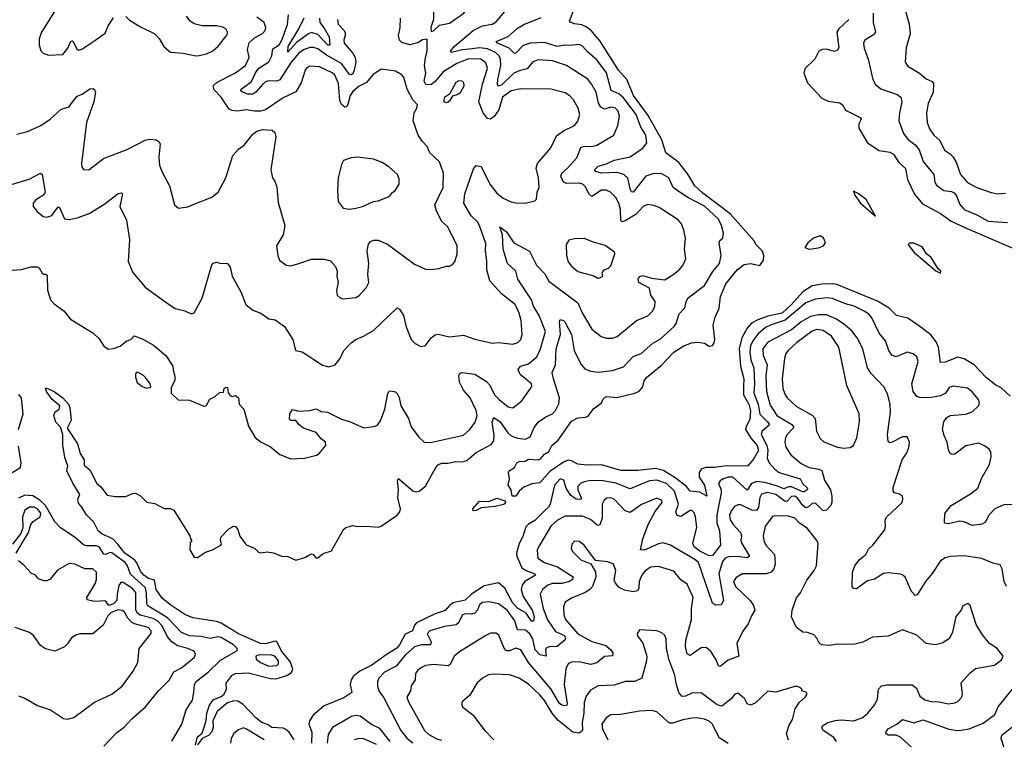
# Model space of a CAD drawing. Extents: x 2086813 to 2278017, y 548126 to 753336.
# Tile 304 of 461: x 2165543 to 2171758, y 694029 to 698574. Entities that reach past the tile are written whole.
import ezdxf

# ---------------------------------------------------------------- set-up
doc = ezdxf.new("R2010")
doc.units = 0

msp = doc.modelspace()

# ---------------------------------------------------------------- linework, layer by layer
at = {"layer": '0CON10XD'}
for points in [[(2168140, 698500), (2168155, 698502.5), (2168191.7, 698538.3), (2168255, 698551.9), (2168345.7, 698615), (2168364.3, 698645), (2168362.9, 698665), (2168349.1, 698689.1), (2168295, 698731.1), (2168265, 698746.4), (2168254, 698745), (2168198.1, 698705), (2168165, 698670), (2168155.7, 698645), (2168153.8, 698575), (2168137.5, 698525), (2168140, 698500)], [(2165405, 697508.6), (2165602.4, 697567.6), (2165675, 697604.2), (2165685.6, 697595), (2165703.3, 697485), (2165693.3, 697465), (2165645, 697436), (2165628.8, 697415), (2165628, 697395), (2165652.4, 697362.4), (2165691.7, 697331.7), (2165715, 697325.8), (2165745, 697338.1), (2165785, 697391.2), (2165795, 697386.7), (2165826, 697316), (2165855, 697311.9), (2165905, 697321.5), (2165980.8, 697349.2), (2166074, 697406), (2166165, 697475.7), (2166185, 697481.2), (2166191.2, 697475), (2166190, 697465), (2166174, 697394), (2166217.6, 697307.6), (2166236.5, 697185), (2166227.5, 697047.5), (2166256.9, 696976.9), (2166334.2, 696885), (2166465, 696790.6), (2166525, 696750.8), (2166585.8, 696735.8), (2166625, 696716.7), (2166645, 696722.5), (2166695.6, 696815), (2166756.2, 697025), (2166765, 697036), (2166785, 697042), (2166815, 697033.8), (2166845, 697036.7), (2166855, 697033.3), (2166871.7, 697011.7), (2166884.4, 696955), (2166939.2, 696855), (2166970, 696775), (2167015, 696740), (2167065, 696721.4), (2167115, 696684.3), (2167155, 696678), (2167215, 696636.2), (2167267.5, 696555), (2167283.3, 696485), (2167325, 696476), (2167455, 696391.4), (2167495, 696381.4), (2167535, 696393.8), (2167565, 696433.3), (2167589.4, 696485), (2167635, 696533.1), (2167665, 696553.6), (2167713.8, 696575), (2167775, 696610.6), (2167925, 696753.8), (2167940, 696745), (2167965.6, 696705.6), (2167982.5, 696635), (2168013.8, 696555), (2168039.5, 696529.5), (2168075, 696510), (2168102.5, 696515), (2168140, 696565), (2168166, 696584), (2168185, 696587.5), (2168255, 696571.1), (2168345, 696581.4), (2168415, 696555.7), (2168525, 696531.9), (2168565, 696535.6), (2168655, 696524.5), (2168686, 696535), (2168705.4, 696554.6), (2168714.4, 696585), (2168708.8, 696675), (2168695, 696721.2), (2168669.4, 696775), (2168583.1, 696843.1), (2168511.1, 696925), (2168492.1, 696995), (2168490.8, 697049.2), (2168483.3, 697113.3), (2168485, 697160), (2168448.2, 697268.2), (2168434.7, 697294.7), (2168391.5, 697335), (2168345.4, 697415), (2168352.5, 697475), (2168407.4, 697632.6), (2168425, 697652), (2168456.6, 697646.6), (2168509.5, 697535), (2168555, 697478.6), (2168595, 697446.9), (2168645, 697424.3), (2168675, 697418.1), (2168734.1, 697415.9), (2168795, 697430), (2168805, 697440), (2168808, 697485), (2168821.2, 697515), (2168817.5, 697575), (2168803.1, 697635), (2168810.4, 697665), (2168895, 697763.8), (2168930.3, 697839.7), (2168975, 697871.8), (2169045.3, 697904.7), (2169066.4, 697933.6), (2169078.8, 697975), (2169068.8, 698015), (2169037.8, 698067.8), (2169015, 698092.9), (2168985, 698111.1), (2168895, 698134.4), (2168705, 698136.7), (2168645, 698124.3), (2168590.5, 698085), (2168566.2, 698005), (2168537.5, 697962.5), (2168515, 697946.2), (2168495, 697949.1), (2168467.3, 697985), (2168441.9, 698055), (2168463, 698167), (2168495.9, 698265), (2168485, 698302.2), (2168454.3, 698324.3), (2168375, 698327), (2168302, 698298), (2168216.1, 698243.9), (2168165, 698183.3), (2168136.9, 698163.1), (2168106.7, 698165), (2168095.3, 698185), (2168106, 698235), (2168098.8, 698285), (2168103.2, 698335), (2168114.4, 698375), (2168115, 698450), (2168085, 698446.7), (2168055, 698427.5), (2168005, 698414.3), (2167955, 698428.6), (2167940, 698445), (2167933.4, 698473.4), (2167943.6, 698525), (2167946.5, 698583.5)], [(2165525, 697851.2), (2165591.7, 697868.3), (2165675.5, 697904.5), (2165735, 697945.6), (2165805, 698009.4), (2165855, 698022.5), (2165867.7, 698042.3), (2165905, 698090), (2165936.2, 698103.8), (2165985, 698138), (2166005, 698140), (2166015, 698132.5), (2166021.2, 698115), (2166010.8, 698055), (2165964.4, 697925), (2165932, 697665), (2165934.2, 697644.2), (2165945, 697627.5), (2165980, 697625), (2166072.1, 697697.9), (2166225, 697756.2), (2166335, 697813.5), (2166365, 697819.2), (2166405, 697814), (2166421.2, 697805), (2166428.8, 697788.8), (2166421.1, 697705), (2166425.5, 697655), (2166440, 697615), (2166488.6, 697525), (2166520, 697405), (2166545, 697382.5), (2166605, 697392), (2166627.9, 697402.1), (2166755, 697451.9), (2166795.6, 697485), (2166844.4, 697575), (2166887.5, 697715), (2166924, 697755), (2166959.1, 697780.9), (2167015, 697850.8), (2167040.7, 697869.3), (2167075, 697880.8), (2167135.7, 697875.7), (2167152.3, 697862.3), (2167159.2, 697835), (2167127.8, 697625), (2167138, 697575), (2167152.9, 697552.9), (2167165.7, 697515.7), (2167175, 697420), (2167216, 697275), (2167206.2, 697215), (2167164.3, 697145), (2167171.2, 697085), (2167183.3, 697055), (2167225, 697023.8), (2167255, 697020), (2167305.5, 697034.5), (2167385, 697061.4), (2167465, 697062), (2167505, 697050), (2167536.2, 697015), (2167546.7, 696985), (2167544, 696955), (2167553.8, 696915), (2167543, 696863), (2167547.5, 696835), (2167565, 696817.5), (2167581.7, 696811.7), (2167665, 696819.2), (2167685, 696832), (2167729.1, 696880.9), (2167746, 696915), (2167741.2, 696965), (2167745.7, 697035), (2167735.7, 697115), (2167744.5, 697155.5), (2167757.6, 697172.4), (2167775, 697181.4), (2167805, 697181.9), (2167865, 697155.7), (2168035, 697029.2), (2168105, 696999.2), (2168135, 696996), (2168187.7, 697002.3), (2168235, 697016.2), (2168255, 697016.2), (2168275, 697026.7), (2168288.8, 697045), (2168304.2, 697095), (2168304.3, 697145), (2168244.3, 697265), (2168205, 697300.8), (2168192, 697328), (2168173.6, 697365), (2168163.6, 697405), (2168215.5, 697515), (2168217.5, 697605), (2168191.9, 697675), (2168132.4, 697732.4), (2168115, 697773.8), (2168084.6, 697804.6), (2168057.5, 697845), (2168025.7, 697935), (2168032.5, 697985), (2168050, 698015), (2168053.3, 698035), (2168025, 698068), (2167987.8, 698135), (2167968, 698208), (2167954, 698225), (2167915, 698247.8), (2167825, 698262), (2167772, 698225), (2167732.1, 698177.9), (2167685, 698154.7), (2167645, 698121.2), (2167628.3, 698095), (2167615, 698037.5), (2167605, 698023.3), (2167595, 698021.1), (2167575, 698038.6), (2167564.4, 698064.4), (2167555, 698171.2), (2167533, 698223), (2167515, 698238.2), (2167435, 698276.2), (2167375, 698279.5), (2167355, 698268.9), (2167344.5, 698255), (2167319.1, 698175), (2167285, 698118.9), (2167205, 698080.6), (2167095.4, 698004.6), (2167065, 697996.9), (2167025, 697995.6), (2166975, 698004.3), (2166915, 697995.6), (2166885, 697999.5), (2166865, 698009.4), (2166814.5, 698085), (2166771, 698131), (2166764.6, 698155), (2166790.1, 698179.9), (2166905, 698237.7), (2166967.8, 698285), (2166990.5, 698335), (2166980, 698385), (2166992.2, 698427.8), (2167025, 698459.1), (2167074.5, 698485.5), (2167091.4, 698505), (2167095.7, 698525), (2167085.6, 698555), (2167039.1, 698589.1)], [(2165763.3, 698625), (2165681.2, 698495), (2165666.4, 698453.6), (2165666.2, 698415), (2165676.4, 698376.4), (2165691.7, 698361.7), (2165725, 698350), (2165815, 698353.8), (2165846.1, 698393.9), (2165865, 698438.8), (2165875, 698441.2), (2165881.2, 698435), (2165902.4, 698392.4), (2165915, 698382), (2165935, 698388), (2166016.9, 698443.1), (2166082.3, 698487.7), (2166101.2, 698535), (2166134.1, 698585.9)], [(2166653, 693993), (2166665, 694044), (2166693.3, 694066.7), (2166699.6, 694080.4), (2166720, 694145), (2166724.6, 694195), (2166740.7, 694245), (2166765, 694277.7), (2166815, 694299.5), (2166834.3, 694315), (2166848, 694345), (2166846.1, 694383.9), (2166883.8, 694435), (2166905, 694445.6), (2166985, 694449.6), (2167125, 694413.2), (2167159.6, 694410.4), (2167228.4, 694431.6), (2167257.9, 694452.1), (2167267, 694475), (2167250.7, 694520.7), (2167195, 694586.1), (2167166.6, 694646.6), (2167155, 694648.8), (2167095, 694633.2), (2167062.9, 694635), (2166922.9, 694695), (2166815, 694762.5), (2166785, 694772.7), (2166635, 694795.6), (2166585, 694816.9), (2166490.2, 694880.2), (2166441.3, 694921.3), (2166405, 694974.4), (2166394.3, 695034.3), (2166355, 695044.6), (2166327.1, 695065), (2166305, 695092), (2166283.3, 695143.3), (2166270.1, 695160.1), (2166207.5, 695205), (2166162.2, 695262.2), (2166132.3, 695292.3), (2166112.7, 695302.7), (2166063.3, 695325), (2166038.8, 695345), (2166010, 695400), (2165965, 695446.2), (2165936.1, 695496.1), (2165915, 695520), (2165910, 695545), (2165922.5, 695575), (2165877.4, 695647.4), (2165840, 695725), (2165846.7, 695756.7), (2165828.3, 695808.3), (2165815.8, 695885.8), (2165815.5, 695955), (2165801.1, 696001.1), (2165771.7, 696031.7), (2165758, 696075), (2165763.8, 696095), (2165792.9, 696115), (2165796.9, 696135), (2165745, 696178.1), (2165711.5, 696225), (2165705, 696246.7), (2165715, 696247.1), (2165760, 696225), (2165815, 696186.2), (2165851.5, 696145), (2165858.9, 696125), (2165867.7, 696045), (2165843.3, 695993.3), (2165907.9, 695895), (2165924.5, 695835), (2165949.1, 695795), (2165949.5, 695779.5), (2165950, 695760), (2165985, 695731.2), (2166030, 695645), (2166054.3, 695624.3), (2166095, 695570), (2166145, 695562.5), (2166213, 695563), (2166255, 695582.5), (2166273, 695583), (2166305, 695566.7), (2166345, 695527.5), (2166395, 695517.5), (2166455, 695487.5), (2166495, 695487.5), (2166516.4, 695476.4), (2166617.5, 695315), (2166620, 695295), (2166630, 695285), (2166618.3, 695271.7), (2166616.2, 695225), (2166645, 695178.5), (2166665, 695178.2), (2166715, 695211.9), (2166760, 695225), (2166812.5, 695255), (2166816.7, 695265), (2166810, 695285), (2166812.5, 695305), (2166862.1, 695357.9), (2166895, 695376), (2166905, 695373.8), (2166920, 695355), (2166932.1, 695312.1), (2166965, 695266.7), (2166977.5, 695255), (2167025.8, 695235.8), (2167050.5, 695210.5), (2167065, 695206.7), (2167105, 695213.8), (2167145, 695207.1), (2167195, 695186.2), (2167235, 695183.8), (2167285, 695160), (2167342.1, 695177.9), (2167367.7, 695192.3), (2167385, 695200), (2167396, 695196), (2167412.5, 695175), (2167425, 695174.3), (2167458, 695202), (2167510.5, 695219.5), (2167586.4, 695353.6), (2167602.3, 695367.7), (2167645, 695378.8), (2167675, 695372.5), (2167735, 695374.6), (2167805, 695367.9), (2167825, 695375.4), (2167925.4, 695445), (2167941.3, 695465), (2167946.6, 695485), (2167930.3, 695555), (2167934.6, 695605), (2167927.7, 695662.3), (2167933.9, 695676.1), (2168025, 695597.5), (2168045, 695591.2), (2168065, 695596.9), (2168105, 695627.8), (2168168.5, 695745), (2168185, 695763.3), (2168205, 695772.7), (2168245, 695772.9), (2168295, 695783.9), (2168335, 695780.9), (2168365, 695789.2), (2168425, 695840), (2168518.5, 695891.5), (2168535.8, 695915), (2168537.1, 695947.1), (2168525.9, 696035), (2168535, 696060.6), (2168575, 696033.4), (2168624.2, 695964.2), (2168645, 695945.3), (2168685, 695931.6), (2168735, 695924.6), (2168765, 695940), (2168791.1, 695998.9), (2168818.1, 696035), (2168863.4, 696066.6), (2168905, 696084.4), (2168925.4, 696105), (2168945, 696148.8), (2168950.8, 696185), (2168911.1, 696305), (2168904.7, 696345), (2168925.3, 696394.7), (2168928.4, 696495), (2168956.7, 696585), (2168950.4, 696665), (2168955, 696681.2), (2168975, 696674.6), (2168983.8, 696665), (2169024.8, 696585), (2169043.3, 696485), (2169085, 696398.1), (2169109.6, 696369.6), (2169145.7, 696354.3), (2169195, 696348.1), (2169285, 696359.1), (2169355, 696381.1), (2169414.2, 696445.8), (2169465.8, 696465), (2169540.1, 696529.9), (2169585, 696555.5), (2169674.7, 696635.3), (2169686.5, 696655), (2169705, 696716), (2169740.6, 696755), (2169749.5, 696795), (2169762.4, 696817.6), (2169865.2, 696894.8), (2169916.8, 696983.2), (2169960.8, 697035), (2169970, 697085), (2169956.9, 697165), (2169961.5, 697178.5), (2169980, 697195), (2169985.8, 697225), (2169972.2, 697275), (2169953.5, 697315), (2169865, 697395.7), (2169759.8, 697449.8), (2169712.2, 697482.2), (2169667.3, 697515), (2169640.6, 697575), (2169595, 697600), (2169545, 697602.6), (2169495, 697585.3), (2169414.5, 697484.5), (2169405, 697485.7), (2169398.6, 697498.6), (2169382, 697572), (2169356, 697596), (2169315, 697609), (2169215.3, 697605.3), (2169180, 697615), (2169170.8, 697625), (2169195, 697648.7), (2169246.5, 697663.5), (2169295, 697687.4), (2169395, 697706.7), (2169478.8, 697765), (2169501.6, 697795), (2169494.4, 697844.4), (2169464.1, 697894.1), (2169433.3, 697975), (2169355, 698080.2), (2169325, 698104.8), (2169277, 698127), (2169247.2, 698237.2), (2169185, 698320.7), (2169127.8, 698367.8), (2169095, 698405.5), (2169075, 698417.1), (2169015, 698410.4), (2168985, 698413.3), (2168935, 698404.4), (2168855, 698428.8), (2168764.8, 698425.2), (2168719.8, 698410.2), (2168675, 698361.9), (2168665, 698360), (2168633.2, 698393.2), (2168559.5, 698425), (2168550, 698435), (2168625, 698467.8), (2168685, 698520), (2168725, 698544.1), (2168835, 698587.7)], [(2166213.6, 698593.6), (2166235, 698570), (2166305, 698528), (2166395, 698484), (2166424, 698455), (2166452, 698405), (2166495, 698368.6), (2166575, 698361.4), (2166655, 698345.6), (2166675, 698347.5), (2166722.1, 698357.9), (2166762.1, 698377.9), (2166795, 698406.2), (2166851.7, 698478.3), (2166854.2, 698495), (2166844, 698515), (2166825, 698526.9), (2166785.5, 698535.5), (2166695, 698535.5), (2166645, 698546.7), (2166616, 698566), (2166595.4, 698595.4)], [(2167549.2, 698575), (2167553.6, 698545), (2167590.9, 698505), (2167599.6, 698485), (2167589.3, 698445), (2167590.7, 698425), (2167644.5, 698364.5), (2167661.1, 698335), (2167663.8, 698305), (2167655, 698255.8), (2167645, 698231.8), (2167635, 698224.5), (2167625, 698227.1), (2167575, 698296.5), (2167479.7, 698349.7), (2167425, 698390.5), (2167398.2, 698398.2), (2167375, 698397.1), (2167335, 698384.3), (2167305, 698361.7), (2167257, 698305), (2167185, 698194), (2167165, 698186.1), (2167115, 698188.1), (2167095, 698181.4), (2167074.6, 698165.4), (2167032.9, 698115), (2167015, 698103.7), (2166983.3, 698103.3), (2166949.1, 698115), (2166939.1, 698125), (2166940.9, 698135), (2167005.6, 698184.4), (2167031.2, 698238.8), (2167052.5, 698267.5), (2167115, 698307.1), (2167135.2, 698345), (2167139.8, 698390.2), (2167180.5, 698415), (2167196.8, 698445), (2167233, 698543), (2167239.6, 698605)], [(2167435.8, 698584.2), (2167438.3, 698555), (2167465, 698521.2), (2167495.4, 698465.4), (2167500, 698415), (2167495, 698410.8), (2167485, 698414.7), (2167425, 698480.2), (2167385, 698493.4), (2167365, 698485.2), (2167290.8, 698429.2), (2167235, 698368.8), (2167236.6, 698405), (2167304.8, 698515), (2167337.8, 698585)], [(2167775, 696003.8), (2167799.4, 696010.6), (2167820.3, 696039.7), (2167846.9, 696113.1), (2167866, 696214), (2167875, 696227.5), (2167885, 696230), (2167915, 696223.3), (2167925, 696213.3), (2167937.2, 696187.2), (2167948.9, 696135), (2167995.9, 696055.9), (2168013.4, 696003.4), (2168059.2, 695939.2), (2168095, 695905.7), (2168135, 695903.3), (2168345, 695948.9), (2168384.3, 695985), (2168418.2, 696031.8), (2168429.5, 696075), (2168424.3, 696105), (2168386.4, 696185), (2168343.2, 696235), (2168318.2, 696285), (2168314.1, 696325.9), (2168320.9, 696339.1), (2168333.9, 696346.1), (2168415, 696335.3), (2168489.8, 696289.8), (2168508.1, 696268.1), (2168542.2, 696202.2), (2168569.5, 696175), (2168625, 696128.5), (2168655, 696122.9), (2168709.2, 696165), (2168768, 696245), (2168775, 696260), (2168773.8, 696275), (2168702.1, 696332.1), (2168689.5, 696365), (2168704.2, 696385), (2168755, 696401.3), (2168807.8, 696445), (2168829.2, 696495), (2168860.6, 696605), (2168821.3, 696705), (2168786, 696765), (2168774.3, 696805), (2168687.6, 696935), (2168675.3, 696985.3), (2168621.5, 697035), (2168593.5, 697125), (2168590.6, 697215), (2168574, 697265), (2168616.1, 697235), (2168662.5, 697165), (2168761.6, 697111.6), (2168805, 697023.8), (2168857.8, 696967.8), (2168883.4, 696923.4), (2169064.7, 696784.7), (2169092.3, 696722.3), (2169155, 696620), (2169212.2, 696572.2), (2169245, 696562.2), (2169285, 696562.2), (2169315, 696573.3), (2169435.3, 696674.7), (2169507.3, 696702.7), (2169539.1, 696735), (2169552.5, 696765), (2169554.4, 696795), (2169527.5, 696835), (2169517.9, 696877.9), (2169451.4, 696915), (2169447.5, 696935), (2169457.9, 696952.1), (2169475, 696958.1), (2169531.5, 696941.5), (2169615, 696930), (2169665, 696962.5), (2169705, 696994.2), (2169728.3, 697021.7), (2169746.8, 697063.2), (2169740, 697125), (2169744.4, 697195), (2169735.7, 697245), (2169720, 697285), (2169699.4, 697309.4), (2169578.1, 697388.1), (2169545, 697400.8), (2169505, 697406.2), (2169478.1, 697395), (2169433.8, 697346.2), (2169365, 697302.5), (2169345, 697298.1), (2169336.4, 697306.4), (2169334.8, 697374.8), (2169325, 697414.2), (2169305, 697450.6), (2169272.5, 697485), (2169245, 697497.3), (2169215, 697496.8), (2169155, 697457.9), (2169135, 697474.5), (2169115, 697517.8), (2169098.1, 697535), (2169075, 697541.6), (2168995, 697540), (2168978.4, 697548.4), (2168966, 697565), (2168957.8, 697585), (2168963.8, 697605), (2168999.7, 697635), (2169059.3, 697700.7), (2169083.7, 697766.4), (2169105, 697775.4), (2169155, 697772.9), (2169185, 697781.5), (2169292.9, 697845), (2169318.2, 697905), (2169328.2, 697965), (2169319.5, 697995), (2169302.5, 698015), (2169275, 698020.4), (2169235, 698008.7), (2169210.5, 698020.5), (2169196.4, 698046.4), (2169180.9, 698115), (2169155, 698164.4), (2169128.1, 698198.1), (2168994.7, 698284.7), (2168905, 698313.3), (2168815, 698320.7), (2168781.9, 698308.1), (2168746.5, 698263.5), (2168695, 698250.8), (2168661.5, 698235), (2168585, 698163.2), (2168564.6, 698154.6), (2168558.8, 698165), (2168560, 698195), (2168579.7, 698285), (2168577.3, 698325), (2168569.3, 698345), (2168546.5, 698366.5), (2168495, 698388.9), (2168445, 698396.6), (2168399.4, 698389.4), (2168337, 698383), (2168266.4, 698366.4), (2168262.9, 698375), (2168284.6, 698405), (2168404.8, 698505.2), (2168465, 698535.7), (2168524.7, 698545.3), (2168550.7, 698559.3), (2168605.4, 698624.6)], [(2169222.9, 696175), (2169245, 696193.1), (2169311.8, 696188.2), (2169425, 696214.4), (2169452.1, 696227.9), (2169475.4, 696254.6), (2169485, 696293.3), (2169500, 696315), (2169590.8, 696389.2), (2169672.2, 696475), (2169735, 696513.6), (2169783, 696533), (2169825, 696537.1), (2169865, 696530.8), (2169895, 696512.2), (2169915, 696515.8), (2169926.9, 696533.1), (2169930, 696555), (2169920.5, 696645), (2169933.2, 696695), (2169957.6, 696752.4), (2169966.7, 696825), (2169999.2, 696905), (2170073.3, 696996.7), (2170115, 697026.7), (2170155, 697033.5), (2170215, 697021.2), (2170237.1, 697055), (2170240.5, 697085), (2170231.1, 697111.1), (2170189.1, 697155), (2170177.9, 697177.9), (2170026.9, 697346.9), (2169855, 697478.9), (2169803.8, 697525), (2169759.1, 697599.1), (2169702.5, 697672.5), (2169622.1, 697732.1), (2169596.7, 697815), (2169509, 697969), (2169417.4, 698095), (2169375.3, 698195.2), (2169322.5, 698255), (2169207.3, 698437.3), (2169179.3, 698469.3), (2169152.6, 698502.6), (2169119.3, 698529.3), (2169091.4, 698541.4), (2169045, 698547.5), (2169018, 698558), (2169013.8, 698565), (2169036.5, 698625)], [(2170929.7, 698615), (2170930, 698555), (2170945.5, 698495), (2170932.7, 698477.3), (2170877.5, 698445), (2170868.5, 698425), (2170873.4, 698393.4), (2170899.1, 698325), (2170926.7, 698195), (2170944.7, 698164.7), (2170977.6, 698137.6), (2171082.1, 698102.1), (2171104.4, 698085), (2171111.5, 698055), (2171095.3, 697984.7), (2171092, 697935), (2171120.3, 697855), (2171148.5, 697818.5), (2171194.1, 697784.1), (2171220.8, 697750.8), (2171245, 697678.5), (2171312.7, 697595), (2171318.5, 697548.5), (2171329.6, 697529.6), (2171375, 697494.6), (2171425, 697489.7), (2171440.3, 697480.3), (2171455, 697461.5), (2171477.4, 697407.4), (2171505, 697374.5), (2171585, 697340.4), (2171655, 697301.5), (2171776.9, 697293.1)], [(2171132.5, 698635), (2171157.5, 698545), (2171162.5, 698485), (2171138.6, 698395), (2171132.2, 698305), (2171149.6, 698279.6), (2171222.9, 698235), (2171265, 698201.1), (2171302.5, 698182.5), (2171310.5, 698170.5), (2171308.9, 698115), (2171277.5, 698045), (2171265.4, 697985), (2171270.9, 697925), (2171284.5, 697885), (2171313.3, 697845), (2171350.9, 697810.9), (2171379.2, 697749.2), (2171417.1, 697725), (2171435.6, 697705), (2171453.3, 697673.3), (2171480.5, 697595), (2171525, 697546.5), (2171585, 697514.4), (2171675, 697482.9), (2171715, 697473.1), (2171765, 697477.8)], [(2170776.7, 698575), (2170712.2, 698515), (2170701.5, 698495), (2170714, 698395), (2170705, 698381.2), (2170685, 698372.5), (2170635, 698386.9), (2170607.5, 698385), (2170586.2, 698375), (2170562, 698325), (2170500.8, 698265), (2170492, 698235), (2170516, 698175), (2170605, 698078), (2170645, 698058.8), (2170719.1, 698049.1), (2170735.6, 698035.6), (2170755, 698003.3), (2170846.7, 697955), (2170853.8, 697945), (2170839.2, 697915), (2170838.8, 697888.8), (2170893.3, 697795), (2170968.3, 697748.3), (2171035, 697737.1), (2171058.6, 697725), (2171092.7, 697672.7), (2171132.9, 697632.9), (2171145.6, 697565), (2171191.7, 697471.7), (2171240.8, 697410.8), (2171355, 697350), (2171421.9, 697301.9), (2171527.9, 697252.1), (2171825, 697125.3)], [(2168235, 698050), (2168245, 698053.3), (2168263, 698067), (2168277, 698093), (2168305, 698100.8), (2168325.3, 698114.7), (2168347.3, 698155), (2168345.6, 698175), (2168335.4, 698185.4), (2168315, 698187.1), (2168295, 698176.4), (2168256.7, 698103.3), (2168225, 698082.5), (2168217.5, 698057.5), (2168235, 698050)], [(2167625, 697376.2), (2167665, 697383.3), (2167707.5, 697395), (2167775, 697426.2), (2167805, 697430), (2167875, 697456.7), (2167895, 697482.5), (2167913.3, 697495), (2167938.8, 697535), (2167938.3, 697568.3), (2167926.7, 697595), (2167873.3, 697645), (2167831.2, 697671.2), (2167775, 697692), (2167675, 697706.2), (2167635, 697701.2), (2167587.5, 697685), (2167575, 697660), (2167554, 697575), (2167548.8, 697495), (2167553.8, 697425), (2167585, 697383.8), (2167625, 697376.2)], [(2170945, 697333.3), (2170885, 697439.2), (2170835, 697475.8), (2170805, 697490), (2170814.4, 697465), (2170850.5, 697415), (2170945, 697333.3)], [(2169192.1, 696942.1), (2169205, 696942.9), (2169222.5, 696955), (2169220, 696975), (2169232.5, 696995), (2169260, 697005), (2169275, 697020), (2169300, 697095), (2169297.5, 697105), (2169237.9, 697147.9), (2169165, 697168.1), (2169105, 697192.9), (2169045, 697190.6), (2169008.3, 697181.7), (2168992.5, 697155), (2168994.4, 697085), (2169005.7, 697045), (2169025, 697016.2), (2169065, 696982.9), (2169166, 696956), (2169192.1, 696942.1)], [(2170525.3, 697125.3), (2170585, 697133.2), (2170616.2, 697145), (2170629.2, 697165), (2170616.5, 697196.5), (2170595, 697208.1), (2170552.7, 697195), (2170518.2, 697165), (2170497.5, 697135), (2170525.3, 697125.3)], [(2171355, 696973.3), (2171356.2, 696985), (2171340.3, 697000.3), (2171295, 697072.5), (2171266.1, 697096.1), (2171238.3, 697138.3), (2171187, 697163), (2171158.3, 697161.7), (2171150, 697155), (2171186.2, 697105), (2171325, 696986.7), (2171355, 696973.3)], [(2165495, 696992.9), (2165555, 696996.2), (2165615, 697013.3), (2165653.6, 697013.6), (2165665, 697006.7), (2165685, 696973.3), (2165695, 696966.2), (2165707, 696967), (2165716.9, 696956.9), (2165718, 696865), (2165738.2, 696805), (2165759.7, 696779.7), (2165822, 696735), (2165863.2, 696683.2), (2166005.4, 696595.4), (2166045, 696558.8), (2166075, 696512.5), (2166103.6, 696493.6), (2166135, 696496.7), (2166177.7, 696512.3), (2166215, 696543.3), (2166245, 696553.3), (2166265, 696577.5), (2166315, 696558), (2166388.3, 696518.3), (2166465, 696453.8), (2166510, 696385), (2166510.7, 696360.7), (2166523, 696323), (2166522.5, 696295), (2166498.3, 696251.7), (2166500, 696215), (2166543, 696173), (2166615, 696170), (2166705, 696132.5), (2166720, 696135), (2166743.6, 696176.4), (2166776.1, 696193.9), (2166805, 696220), (2166828.3, 696221.7), (2166832.5, 696245), (2166845, 696252.5), (2166855, 696250), (2166858.3, 696218.3), (2166870.7, 696200.7), (2166885, 696193.3), (2166905, 696200), (2166923.8, 696185), (2166927.5, 696145), (2166956.7, 696115), (2166986.8, 696006.8), (2167030, 695935), (2167068, 695905), (2167125, 695875.7), (2167185, 695827.8), (2167255, 695801.4), (2167340, 695805), (2167416.4, 695823.6), (2167433.8, 695835), (2167476, 695885), (2167472.5, 695905), (2167446.1, 695926.1), (2167415, 695966.7), (2167333.8, 695995), (2167306.2, 696015), (2167285, 696042.5), (2167255, 696042.5), (2167245, 696050), (2167247.5, 696085), (2167265, 696112.5), (2167305, 696102.5), (2167375, 696106), (2167415, 696116.7), (2167445, 696100), (2167485.8, 696095.8), (2167575, 696050), (2167625, 696036.7), (2167715, 695996.7), (2167775, 696003.8)], [(2171795, 696196), (2171738.3, 696248.3), (2171705, 696265.8), (2171645, 696312.5), (2171567.5, 696395), (2171505, 696432.5), (2171465, 696441.5), (2171385, 696410.4), (2171355, 696408.8), (2171341.2, 696505), (2171328.3, 696538.3), (2171292.9, 696582.9), (2171225, 696635.4), (2171149.5, 696689.5), (2171076, 696706), (2171031.6, 696751.6), (2170957.1, 696797.1), (2170700.5, 696900.5), (2170675, 696905.2), (2170605, 696902.6), (2170545, 696893.7), (2170484.9, 696855), (2170413.8, 696775), (2170355, 696720.9), (2170265, 696701.2), (2170202, 696678), (2170162.6, 696657.4), (2170133.6, 696626.4), (2170100.6, 696565), (2170084.3, 696495.7), (2170091.9, 696385), (2170114.1, 696305), (2170111.3, 696258.7), (2170111.9, 696205), (2170145.9, 696145), (2170155.9, 696104.1), (2170151.4, 696048.6), (2170127.5, 696005), (2170124.7, 695985), (2170159.2, 695929.2), (2170197.5, 695885), (2170205, 695853.8), (2170175, 695797.5), (2170135.6, 695754.4), (2170004.4, 695755.6), (2169927.5, 695745), (2169874.3, 695745.7), (2169844.7, 695735.3), (2169832.3, 695715), (2169831.8, 695685), (2169865.4, 695634.6), (2169880, 695565), (2169835, 695590), (2169775, 695596.2), (2169751.9, 695625), (2169687.3, 695677.3), (2169607, 695727), (2169555, 695739.6), (2169445, 695726.2), (2169336.4, 695726.4), (2169215, 695763.6), (2169125, 695760.5), (2169065, 695765.8), (2169025, 695788.6), (2169005, 695791.9), (2168975, 695779.2), (2168889.9, 695720.1), (2168825, 695647.9), (2168775, 695642), (2168725, 695622), (2168695, 695596.9), (2168674.6, 695565.4), (2168651.9, 695565), (2168645.2, 695605.2), (2168625.5, 695635), (2168634.2, 695675), (2168627.5, 695715), (2168632.5, 695725), (2168665, 695746.7), (2168681.2, 695775), (2168695, 695784), (2168733.8, 695786.2), (2168755, 695797.5), (2168815.8, 695794.2), (2168830, 695800), (2168855, 695830), (2168883.3, 695846.7), (2168902, 695885), (2168942.2, 695917.8), (2169025, 696038.8), (2169065, 696060), (2169115, 696063.1), (2169130, 696070), (2169165, 696116.2), (2169215, 696153.3), (2169222.9, 696175)], [(2171813.1, 695513.1), (2171755, 695510.7), (2171696.7, 695485), (2171659.5, 695445), (2171639.5, 695400.5), (2171615, 695386.9), (2171555, 695379.6), (2171505, 695402.5), (2171475, 695405.8), (2171405, 695390.8), (2171380, 695395), (2171382, 695455), (2171421.9, 695505), (2171545, 695578.9), (2171591.1, 695615), (2171615, 695680), (2171663.6, 695765), (2171675.6, 695815), (2171672, 695845), (2171661.2, 695861.2), (2171632.7, 695882.7), (2171595, 695898.6), (2171515, 695881.5), (2171445, 695829.4), (2171427.5, 695827.5), (2171416.2, 695835), (2171405, 695856.7), (2171397.5, 695905), (2171377, 695947), (2171367.8, 695985), (2171375.5, 696034.5), (2171395, 696062), (2171415, 696074.2), (2171515, 696082), (2171555, 696097.1), (2171595.5, 696135), (2171600, 696155), (2171593.6, 696175), (2171555, 696223.6), (2171525, 696247.1), (2171435, 696260), (2171409.7, 696250.3), (2171385.5, 696214.5), (2171355, 696198.6), (2171285, 696185.4), (2171225, 696187.5), (2171205, 696193.8), (2171182.7, 696225), (2171173.6, 696275), (2171213.3, 696415), (2171205.8, 696445), (2171183, 696463), (2171145, 696474.2), (2171075, 696445.5), (2171048.6, 696455), (2171028.5, 696485), (2171007.5, 696545), (2170968.5, 696595), (2170921.7, 696691.7), (2170901.9, 696715), (2170873.7, 696733.7), (2170810.8, 696765), (2170755, 696779.7), (2170673.5, 696813.5), (2170635, 696817.6), (2170565, 696808), (2170504.1, 696785.9), (2170375, 696675.2), (2170285, 696645.9), (2170251, 696629), (2170202, 696588), (2170169.4, 696545), (2170155.2, 696515), (2170151.6, 696475), (2170158.5, 696425), (2170176.4, 696375), (2170181.4, 696275), (2170175.8, 696215), (2170204.1, 696145), (2170215, 696081.8), (2170262.9, 696035), (2170274.6, 696015), (2170228.8, 695975), (2170222.6, 695955), (2170259.1, 695885), (2170264.4, 695855), (2170261.7, 695805), (2170273.9, 695775), (2170309.5, 695735), (2170336.1, 695715), (2170469.3, 695675), (2170483.9, 695643.9), (2170515.5, 695615), (2170512.7, 695605), (2170495, 695591.6), (2170485, 695591.1), (2170415, 695624.2), (2170395, 695623.1), (2170365, 695610.8), (2170325, 695628.8), (2170245, 695651.6), (2170195, 695656.8), (2170161.2, 695645), (2170135, 695602.1), (2170045, 695684.1), (2170015, 695685.3), (2169985.8, 695675), (2169965, 695661.9), (2169953.5, 695645), (2169969.5, 695605), (2169971.1, 695585), (2169943.9, 695445), (2169943.7, 695393.7), (2169960, 695345), (2169967.2, 695255), (2169915, 695190), (2169895, 695187.6), (2169835, 695218.3), (2169800.7, 695245), (2169790.6, 695265), (2169797.1, 695292.9), (2169816, 695366), (2169809.4, 695435), (2169799.6, 695459.6), (2169785, 695473.6), (2169775, 695473.9), (2169715, 695436), (2169691.9, 695441.9), (2169685.3, 695465), (2169700.2, 695515), (2169675.6, 695595.6), (2169625, 695644.3), (2169565, 695666.5), (2169517.9, 695662.1), (2169395, 695611.7), (2169305, 695647.4), (2169225, 695662), (2169146.4, 695663.6), (2169105, 695655.9), (2169082.3, 695645), (2169065.9, 695625), (2169065.8, 695605), (2169086.7, 695555), (2169086, 695545), (2169076.6, 695543.4), (2169055, 695546.4), (2169020.3, 695570.3), (2168992.5, 695615), (2168976.4, 695665), (2168955, 695673.3), (2168917.7, 695635), (2168890.7, 695515), (2168880.5, 695495), (2168855, 695471.4), (2168795, 695411.3), (2168755, 695388.9), (2168738, 695372), (2168719.3, 695310.7), (2168695, 695265.6), (2168678.3, 695205), (2168680, 695185), (2168713.1, 695113.1), (2168740.4, 695095), (2168794.4, 695075), (2168799.1, 695065), (2168730.4, 695025), (2168715, 695002.2), (2168708.1, 694975), (2168720.1, 694930.1), (2168777.5, 694845), (2168789.7, 694805), (2168785, 694776), (2168773.6, 694775), (2168740, 694825), (2168685, 694858.3), (2168655, 694888.6), (2168605, 694983.5), (2168565, 695016.4), (2168475, 694998.1), (2168393.9, 694945), (2168355, 694907.6), (2168278.3, 694891.7), (2168255.3, 694875), (2168228.1, 694841.9), (2168204, 694834), (2168165, 694821.7), (2168048.1, 694765), (2168035, 694749.3), (2168022.3, 694715), (2167975, 694693.3), (2167940.5, 694625), (2167924.1, 694605), (2167855, 694563.5), (2167765, 694498.1), (2167690.5, 694459.5), (2167646.7, 694425), (2167634.3, 694405), (2167629.4, 694375), (2167640, 694325), (2167587.9, 694292.1), (2167465, 694241.5), (2167395, 694182.2), (2167371.2, 694145), (2167367.9, 694125), (2167387.4, 694075), (2167385.4, 694005)], [(2171772, 694995), (2171755.7, 695025), (2171744.2, 695105), (2171730.8, 695130.8), (2171685, 695141.4), (2171615, 695171.4), (2171505, 695186.9), (2171415, 695183.3), (2171383.8, 695175), (2171355, 695155.7), (2171303.1, 695076.9), (2171260, 695025), (2171207.4, 694942.6), (2171195, 694937.5), (2171172.3, 694962.3), (2171132.2, 695052.2), (2171116.6, 695066.6), (2171101.3, 695071.3), (2171025, 695081.1), (2170995, 695076.9), (2170938.9, 695041.1), (2170895, 695029.4), (2170825, 694978.8), (2170805, 694980.8), (2170797.5, 694995), (2170799.2, 695085), (2170813.1, 695125), (2170843.3, 695165), (2170883.4, 695196.6), (2170900.9, 695229.1), (2170928.1, 695255), (2171000.9, 695349.1), (2171007.9, 695372.1), (2171005.7, 695415), (2171015.4, 695434.6), (2171112, 695525), (2171118, 695545), (2171114.1, 695564.1), (2171095, 695578), (2171065, 695586.2), (2171055.8, 695595.8), (2171055, 695620), (2171112.5, 695795), (2171142.1, 695837.9), (2171155, 695872.5), (2171159.2, 695905), (2171145, 695938.8), (2171115, 695940), (2171045, 695904), (2171035, 695902.5), (2171025, 695910), (2171020.8, 695955), (2171040, 696095), (2171036.1, 696146.1), (2171021.1, 696211.1), (2170997.5, 696255), (2170915, 696341.4), (2170894.1, 696374.1), (2170864.6, 696495), (2170829.6, 696565), (2170795, 696609.5), (2170743.5, 696653.5), (2170694.2, 696684.2), (2170635, 696709.5), (2170585, 696710.2), (2170535, 696698.4), (2170475, 696665.7), (2170414.3, 696615.7), (2170265, 696536.6), (2170234.4, 696495.6), (2170235, 696452.5), (2170261.6, 696395), (2170253, 696325), (2170255.7, 696225), (2170279.6, 696139.6), (2170322.7, 696075), (2170417.2, 696017.2), (2170426.8, 696005), (2170425.2, 695994.8), (2170386.2, 695955), (2170375.5, 695935), (2170372.5, 695905), (2170379.5, 695875), (2170410, 695825), (2170475, 695770.9), (2170525, 695745.3), (2170586.1, 695736.1), (2170606.1, 695726.1), (2170623.4, 695665), (2170659.7, 695605), (2170668.6, 695565), (2170668.8, 695525), (2170661.8, 695505), (2170635, 695475.3), (2170615, 695471.6), (2170565, 695520.7), (2170545, 695518.2), (2170522, 695498), (2170505, 695491.4), (2170485, 695505.3), (2170455, 695550.8), (2170435, 695564.3), (2170415, 695562.6), (2170386, 695534), (2170375, 695532), (2170315, 695574.8)], [(2170745, 695867.5), (2170785, 695871.2), (2170805.8, 695884.2), (2170826.8, 695933.2), (2170844.4, 696035), (2170841.9, 696085), (2170764.1, 696264.1), (2170714, 696505), (2170666.2, 696575), (2170615, 696610.9), (2170575, 696616.3), (2170545, 696607.6), (2170447.7, 696535), (2170393.1, 696485), (2170378.7, 696465), (2170370, 696435), (2170354.7, 696305), (2170360.3, 696245), (2170373.4, 696205), (2170386.6, 696186.6), (2170445, 696130), (2170545.3, 696075.3), (2170564.4, 696055), (2170571.1, 695975), (2170595, 695928.8), (2170618.7, 695908.7), (2170705, 695874.3), (2170745, 695867.5)], [(2166345, 696247.5), (2166365, 696250), (2166370, 696255), (2166366.7, 696275), (2166337.5, 696315), (2166325, 696327.5), (2166287, 696347), (2166280, 696345), (2166273, 696337), (2166273, 696317), (2166285, 696282.5), (2166315, 696256.7), (2166345, 696247.5)], [(2165535.1, 695984.9), (2165564.9, 696085), (2165553.3, 696183.3), (2165536.8, 696206.8)], [(2165485, 695707.2), (2165548.5, 695745), (2165552.1, 695775), (2165535, 695881.2)], [(2166502.7, 694017.3), (2166566.1, 694123.9), (2166594.2, 694215), (2166633.5, 694276.5), (2166642.6, 694325), (2166646.5, 694375), (2166657.5, 694395), (2166735, 694454.7), (2166811.1, 694528.9), (2166910, 694585), (2166916.7, 694595), (2166914, 694605), (2166892.9, 694625), (2166815, 694671.9), (2166794.2, 694675.8), (2166745, 694666.5), (2166687.5, 694677.5), (2166615, 694682.1), (2166565, 694703), (2166476.7, 694796.7), (2166352.1, 694872.1), (2166345.5, 694885.5), (2166344.3, 694955), (2166337.6, 694985), (2166242.6, 695072.6), (2166223.3, 695125), (2166209, 695145), (2166125, 695205.9), (2166111.5, 695208.5), (2166085, 695196.2), (2166075, 695197.5), (2166044.5, 695244.5), (2166025, 695250.8), (2165995, 695250.2), (2165965, 695250.5), (2165945, 695258.2), (2165893.8, 695303.8), (2165800, 695365), (2165765, 695401.8), (2165705.7, 695505.7), (2165670.2, 695540.2), (2165625, 695567.3), (2165575, 695570.8), (2165535, 695552.6)], [(2170315, 695574.8), (2170262.3, 695587.7), (2170225, 695576.5), (2170214, 695556), (2170205, 695492.9), (2170192.5, 695475), (2170165, 695476.6), (2170095, 695510.4), (2170075, 695509.1), (2170055, 695499.1), (2170034.6, 695475), (2170023.8, 695445), (2170027.5, 695415), (2170045.4, 695385), (2170092, 695335), (2170098.8, 695315), (2170095.3, 695285), (2170100, 695265), (2170150, 695185), (2170135, 695174.8), (2170073.5, 695183.5), (2170017.5, 695182.5), (2169995.9, 695174.1), (2169978.5, 695151.5), (2169956.2, 695075), (2169984.4, 694905.6), (2169971.2, 694878.8), (2169935, 694876), (2169915, 694888.8), (2169827.5, 695145), (2169805, 695165.2), (2169703, 695223), (2169650.8, 695255), (2169605, 695270.3), (2169575, 695263.9), (2169485, 695223.8), (2169462, 695225), (2169475.8, 695295), (2169510.4, 695385), (2169552.9, 695467.1), (2169598.1, 695525), (2169595, 695538), (2169565, 695552.9), (2169468, 695512), (2169395, 695460.6), (2169365, 695472.2), (2169295, 695546.2), (2169275, 695553.5), (2169248.9, 695551.1), (2169231.1, 695538.9), (2169218.5, 695515), (2169218.9, 695425), (2169205, 695384.4), (2169195, 695380.5), (2169185, 695384.6), (2169145, 695417.9), (2169095, 695438.2), (2168985, 695438.9), (2168937, 695413), (2168895, 695375.4), (2168825, 695257.5), (2168809.5, 695225), (2168814, 695174), (2168856.3, 695146.3), (2168937.8, 695117.8), (2169035.4, 695055), (2169032.5, 695037.5), (2169013.3, 695026.7), (2168965, 695013.2), (2168905, 695012.7), (2168877.3, 695002.7), (2168841.8, 694975), (2168828.8, 694945), (2168846.7, 694855), (2168873.9, 694783.9), (2168925, 694709.8), (2168980.8, 694685), (2168987.1, 694665), (2168983.1, 694655), (2168935.6, 694614.4), (2168885, 694613.4), (2168866.7, 694605), (2168862.2, 694595), (2168865, 694554), (2168825, 694563.6), (2168797.2, 694595), (2168782.7, 694662.7), (2168762.7, 694695), (2168735, 694718.4), (2168685, 694721.2), (2168667.6, 694777.6), (2168619.7, 694845), (2168565.6, 694885.6), (2168505, 694897.8), (2168465, 694893.8), (2168445, 694877.8), (2168433.2, 694845), (2168415, 694826.3), (2168395, 694820), (2168355, 694821.3), (2168335, 694813.5), (2168312.3, 694765), (2168298.3, 694751.7), (2168225, 694741.8), (2168131.9, 694715), (2168115.4, 694695), (2168139.5, 694645), (2168135, 694626.7), (2168080, 694625), (2168035, 694614), (2167975, 694560.8), (2167918.3, 694491.7), (2167845, 694453.1), (2167810.4, 694415), (2167802.3, 694395), (2167800.5, 694365), (2167809.7, 694335), (2167840.6, 694290.6), (2167949.6, 694085), (2167986.2, 694036.1), (2168025, 694007.3)], [(2168405, 695471.2), (2168403.8, 695485), (2168445, 695533.5), (2168505, 695531.1), (2168555, 695552.7), (2168606, 695536), (2168609.7, 695529.7), (2168605, 695516), (2168597.4, 695512.6), (2168545, 695499.1), (2168455, 695490), (2168425, 695473.2), (2168405, 695471.2)], [(2165520.9, 695205), (2165598.8, 695335), (2165613.6, 695386.4), (2165627.5, 695405), (2165672.3, 695435), (2165676.4, 695456.4), (2165655, 695483.7), (2165635, 695494.7), (2165605, 695494.7), (2165575, 695475.5), (2165560, 695435), (2165562.3, 695365), (2165550.8, 695329.2), (2165498.5, 695261.5)], [(2170697.3, 694015), (2170681.7, 694041.7), (2170614.4, 694085), (2170605.8, 694105), (2170610.8, 694115), (2170643.8, 694135), (2170691.7, 694148.3), (2170725, 694151.8), (2170805, 694146.6), (2170860, 694165), (2170895.5, 694195), (2170941.1, 694248.9), (2170957.3, 694285), (2170962.5, 694345), (2170982.9, 694367.1), (2171015, 694374), (2171175, 694372.9), (2171202.9, 694352.9), (2171225, 694301.2), (2171255, 694279.2), (2171295, 694267.1), (2171345, 694265.7), (2171405, 694254.3), (2171445, 694258.6), (2171465, 694267.1), (2171490, 694295), (2171493.1, 694315), (2171486, 694385), (2171537.5, 694445), (2171575, 694475.8), (2171695, 694498), (2171706.7, 694505), (2171739.5, 694530.5), (2171750, 694555), (2171711.7, 694601.7), (2171665, 694633.8), (2171619.3, 694689.3), (2171580.6, 694755), (2171542.5, 694875), (2171527, 694887), (2171495, 694872.5), (2171486.1, 694843.9), (2171451.2, 694805), (2171431.4, 694705), (2171410.8, 694665), (2171364.5, 694635.5), (2171323.7, 694626.3), (2171264.7, 694634.7), (2171205, 694686.5), (2171115, 694720.8), (2171025, 694680.8), (2170925, 694674.2), (2170865, 694642.9), (2170815, 694629.1), (2170692.8, 694627.2), (2170655, 694620.6), (2170605.9, 694625.9), (2170590, 694635), (2170575, 694667.5), (2170555, 694690), (2170515, 694703.8), (2170485, 694706.7), (2170445, 694736.2), (2170415, 694802.5), (2170419.4, 694845), (2170445, 694922), (2170471.1, 694955), (2170510.6, 695035), (2170557.1, 695095), (2170572.5, 695125), (2170582.5, 695265), (2170574.2, 695285), (2170513.4, 695363.4), (2170464.3, 695394.3), (2170435, 695426.1), (2170395, 695439.2), (2170305, 695440.9), (2170294.2, 695435.8), (2170248.2, 695375), (2170236.5, 695315), (2170240.5, 695285), (2170253.3, 695255), (2170306.6, 695196.6), (2170312, 695138), (2170303.3, 695105), (2170285, 695084.4), (2170255, 695073.8), (2170105, 695073.6), (2170065, 695051.9), (2170047.8, 695025), (2170061.8, 694995), (2170153.3, 694905), (2170174.5, 694875), (2170182.2, 694845), (2170161.7, 694808.3), (2170141.2, 694758.8), (2170107.2, 694712.8), (2170068.6, 694635), (2170082.9, 694555), (2170015, 694528.7), (2169965, 694488.1), (2169953.9, 694493.9), (2169936.2, 694536.2), (2169905, 694584.4), (2169875, 694609.6), (2169845, 694606.2), (2169775, 694559.2), (2169755, 694570), (2169746.2, 694615), (2169747.4, 694655), (2169782.1, 694785), (2169783.8, 694855), (2169793.8, 694925), (2169755, 695009.2), (2169715, 695035.7), (2169672, 695092), (2169575, 695121.1), (2169525, 695115.3), (2169488.2, 695091.8), (2169468.9, 695065), (2169453.8, 695025), (2169451.1, 694985), (2169442.2, 694967.8), (2169415, 694959.5), (2169360.9, 694970.9)], [(2169360.9, 694970.9), (2169327, 694987), (2169302.5, 695015), (2169295.7, 695035), (2169305.5, 695095), (2169290, 695135), (2169255, 695150), (2169177.7, 695157.7), (2169105, 695255.7), (2169075, 695278.6), (2169045, 695280), (2169028, 695262), (2169023.3, 695235), (2169031.4, 695215), (2169085, 695163.3), (2169147.3, 695137.3), (2169176.5, 695086.5), (2169179.4, 695055), (2169158.9, 694995), (2169140.6, 694975), (2169112.7, 694957.3), (2169025, 694920.9), (2168985.4, 694894.6), (2168974.6, 694865), (2168977.1, 694815), (2168988.9, 694785), (2169065, 694695.4), (2169155, 694646.3), (2169242, 694622), (2169273.8, 694595), (2169286.2, 694575), (2169284.2, 694555.8), (2169235, 694553.1), (2169200, 694525), (2169185, 694512.7), (2169145, 694501.5), (2169075, 694518), (2169025, 694515.4), (2169004.4, 694505), (2168990.7, 694475), (2168978.9, 694375), (2168997.7, 694255), (2168995.9, 694244.1), (2168985, 694241.3), (2168965, 694243.9), (2168950.8, 694255), (2168895, 694348.8), (2168755.3, 694515), (2168705, 694594.5), (2168675, 694605.4), (2168635, 694587.2), (2168615, 694588.8), (2168601.1, 694605), (2168567.4, 694687.4), (2168549.7, 694699.7), (2168515, 694698.6), (2168485, 694684.4), (2168318.6, 694581.4), (2168285.4, 694554.6), (2168258.9, 694501.1), (2168247.8, 694492.2), (2168155, 694501.2), (2168105, 694494.5), (2168082.5, 694485), (2168055.6, 694465), (2168040.9, 694445), (2168038.1, 694405), (2168012.8, 694367.2), (2168009.4, 694335), (2167985.6, 694295), (2167996.5, 694265), (2168096.9, 694085), (2168125, 694060), (2168175, 694033.1), (2168205, 694024.2)], [(2166074.3, 693985), (2166155, 694071.4), (2166201.4, 694105), (2166250.8, 694159.2), (2166336.9, 694235), (2166420, 694335), (2166486.7, 694403.3), (2166515.6, 694455), (2166565, 694479.6), (2166645, 694546), (2166653.3, 694565), (2166645, 694585.5), (2166605, 694603.3), (2166538.5, 694618.5), (2166504.2, 694644.2), (2166476.5, 694676.5), (2166442.6, 694745), (2166415.3, 694775.3), (2166385, 694792.1), (2166304.2, 694814.2), (2166286.7, 694826.7), (2166276.2, 694845), (2166276.5, 694956.5), (2166255, 694982.4), (2166195, 695019.2), (2166181.4, 695018.6), (2166168.7, 695001.3), (2166157.1, 694945), (2166157, 694905), (2166135, 694884.2), (2166105, 694874.6), (2166084.1, 694904.1), (2166015, 694899.7), (2165969.7, 694909.7), (2165966.9, 694925), (2166020.9, 695015), (2166028.2, 695038.2), (2166027, 695085), (2166005, 695105.5), (2165955, 695106.4), (2165890, 695135), (2165855, 695140), (2165782.3, 695097.7), (2165735, 695040), (2165715, 695030), (2165695, 695030), (2165661.7, 695041.7), (2165642.5, 695065), (2165615, 695078), (2165570, 695130), (2165535, 695156.2)], [(2165534.7, 694304.7), (2165575, 694288.8), (2165655, 694243.3), (2165736.7, 694215), (2165819.7, 694159.7), (2165845, 694155.7), (2165885, 694167.1), (2166015, 694263.1), (2166125.3, 694314.7), (2166189.2, 694365), (2166259.7, 694460.3), (2166288, 694515), (2166297, 694603), (2166373.1, 694696.9), (2166372, 694715), (2166354.4, 694735), (2166267.8, 694757.8), (2166249.2, 694769.2), (2166225.2, 694795), (2166205, 694831.3), (2166191.7, 694841.7), (2166165, 694847.3), (2166119.8, 694830.2), (2166100, 694810), (2166069.1, 694750.9), (2166005, 694694.6), (2165924.6, 694695.4), (2165900.8, 694689.2), (2165869.2, 694670.8), (2165845, 694631.2), (2165825.8, 694614.2), (2165765, 694586.7), (2165705, 694601.4), (2165675, 694620.8), (2165629.6, 694685), (2165605, 694702.7), (2165515, 694734.4)], [(2170395, 694023.5), (2170383.8, 694065), (2170400.5, 694119.5), (2170420, 694155), (2170437.6, 694222.4), (2170465.5, 694264.5), (2170500, 694295), (2170512.5, 694315), (2170507, 694327), (2170480, 694335), (2170480, 694345), (2170470, 694355), (2170455, 694362.5), (2170435, 694362.5), (2170315, 694326.7), (2170265, 694333.3), (2170185, 694256.5), (2170155.6, 694245.6), (2170135, 694254), (2170116.7, 694286.7), (2170075, 694321.2), (2170055.7, 694314.3), (2170034.2, 694285), (2169975, 694238.5), (2169945, 694246.2), (2169845, 694323.6), (2169785, 694320.9), (2169745, 694302.2), (2169725, 694300), (2169704.1, 694325), (2169686.2, 694383.8), (2169678.9, 694435), (2169640, 694535), (2169624.5, 694605), (2169624.3, 694664.3), (2169614.3, 694684.3), (2169595, 694701.2), (2169565, 694713.8), (2169455, 694720), (2169440, 694695), (2169443.3, 694683.3), (2169475.9, 694635.9), (2169500.6, 694555), (2169498.9, 694525), (2169470.6, 694415), (2169425, 694393.9), (2169365, 694393.6), (2169295, 694370.5), (2169195, 694367.1), (2169145, 694340), (2169119.1, 694300.9), (2169105, 694261.2), (2169103.3, 694193.3), (2169093.5, 694135), (2169096.2, 694085), (2169075, 694067.3), (2169035, 694074.1), (2168939.8, 694149.8), (2168903.4, 694193.4), (2168855, 694273.8), (2168825, 694309.3), (2168755, 694376.7), (2168695.7, 694415.7), (2168635, 694435.4), (2168535, 694440), (2168502.8, 694437.2), (2168463.8, 694416.2), (2168430, 694385), (2168385, 694308.8), (2168339.3, 694270.7), (2168332.5, 694255), (2168337.5, 694235), (2168403.2, 694183.2), (2168475, 694090), (2168535.4, 694025.4)], [(2167115, 694491.6), (2167165, 694494.7), (2167175.4, 694505), (2167175.8, 694525), (2167153.1, 694555), (2167135, 694560.8), (2167055, 694562.5), (2167034.4, 694555), (2167036.2, 694535), (2167063.7, 694513.7), (2167115, 694491.6)], [(2171198.2, 693955), (2171102.8, 694042.8), (2171075, 694055.3), (2171025, 694055.3), (2171010.5, 694065), (2171010.9, 694079.1), (2171025, 694094.6), (2171080, 694125), (2171115.7, 694154.3), (2171186.2, 694133.8), (2171245, 694151.5), (2171400, 694095), (2171455, 694084.7), (2171485, 694086.1), (2171535, 694096.2), (2171625, 694131.5), (2171698.6, 694185), (2171718.9, 694235), (2171806.9, 694343.1)], [(2167275.2, 694025.2), (2167243.3, 694073.3), (2167222, 694092), (2167205, 694098.9), (2167135, 694104.4), (2167110.6, 694120.6), (2167070.5, 694135), (2167035, 694162), (2166950.8, 694250.8), (2166919.2, 694269.2), (2166895, 694271.8), (2166855, 694258.8), (2166789.4, 694205), (2166761.5, 694145), (2166764.5, 694105), (2166755, 694076.2), (2166735, 694053.8), (2166695, 694034.2), (2166665, 693993.8)], [(2167882.2, 694015), (2167815, 694097.2), (2167762.6, 694122.6), (2167692.5, 694175), (2167665, 694178.6), (2167637.6, 694172.4), (2167516.5, 694103.5), (2167489.9, 694060.1), (2167483.8, 694005)], [(2170015, 694002.5), (2169957.8, 694037.8), (2169915, 694125.5), (2169895, 694142.9), (2169865, 694156.9), (2169815, 694164.6), (2169785, 694162.3), (2169727.7, 694152.3), (2169665, 694130.9), (2169645, 694130.9), (2169565, 694201.9), (2169532.1, 694212.1), (2169455, 694206.7), (2169335, 694185.5), (2169275, 694183.1), (2169244.7, 694165.3), (2169217.3, 694125), (2169221.1, 694095), (2169255.4, 694025)], [(2167085, 694026.2), (2166975, 694093.3), (2166955, 694101.8), (2166925, 694090), (2166894.1, 694065), (2166877.9, 694035), (2166874.3, 694004.3)], [(2171757.5, 693975), (2171738, 694035), (2171742, 694055), (2171806, 694105)], [(2167795, 693996.6), (2167715, 694031.8), (2167682.5, 694035), (2167655, 694025.5)]]:
    msp.add_lwpolyline(points, dxfattribs=at)

doc.saveas('drawing.dxf')
